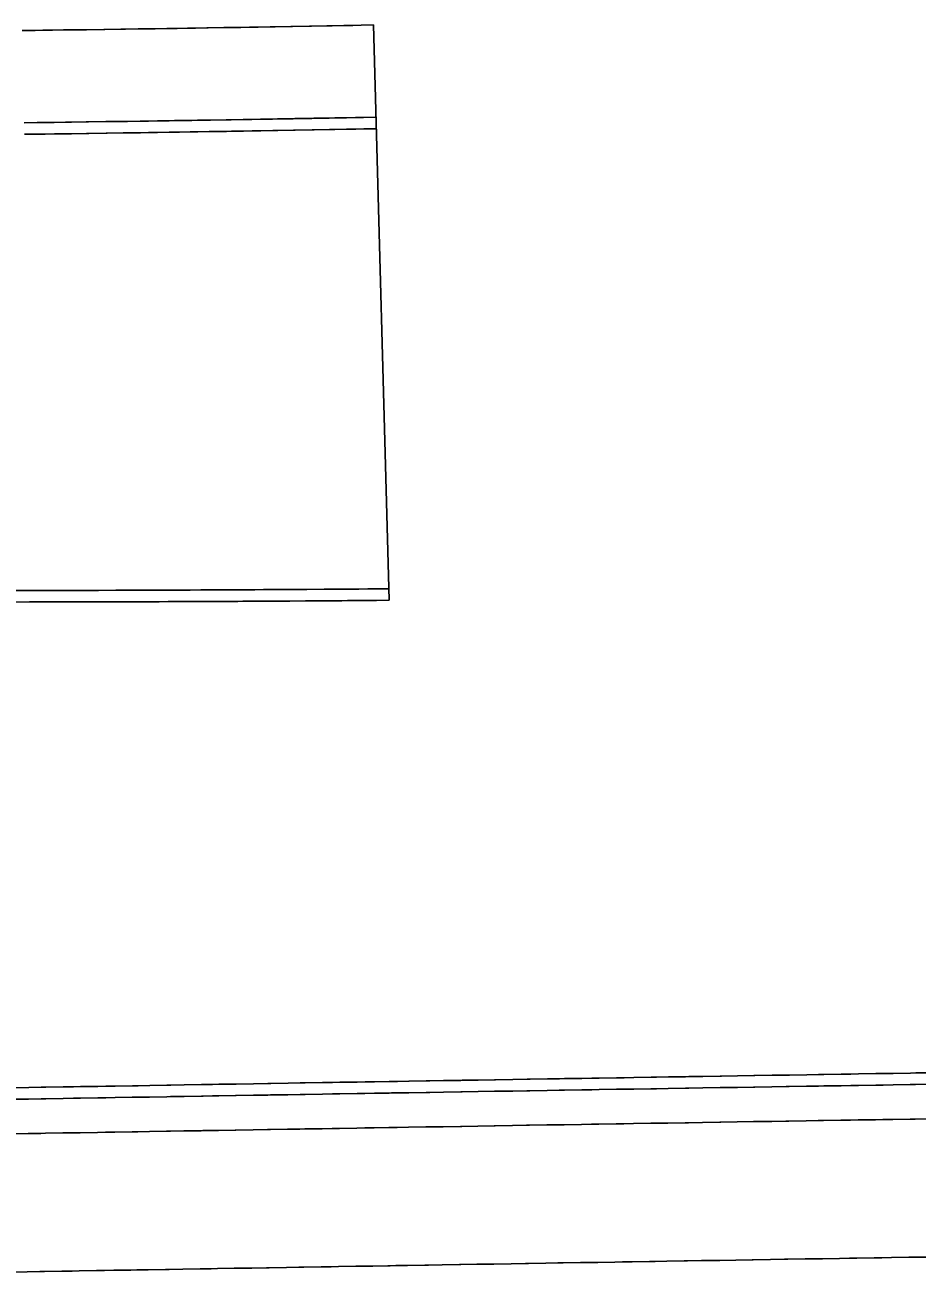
# Model space of a CAD drawing. Extents: x 2145147 to 2158018, y 137519 to 148068.
# Drawn here: x 2155165.2 to 2155216.8, y 142979.7 to 143051.9 of the extents above; entities that cross this region are included whole.
import ezdxf

# ---------------------------------------------------------------- set-up
doc = ezdxf.new("R2010")
doc.units = 0
doc.layers.add('PR_Phasing_Pavement_1', color=7, linetype='Continuous')

msp = doc.modelspace()

# ---------------------------------------------------------------- linework, layer by layer
at = {"layer": 'PR_Phasing_Pavement_1'}
msp.add_line((2155186.25, 143018.607), (2155185.345, 143051.915), dxfattribs=at)
for points in [[(2155185.345, 143051.915), (2155184.62, 143051.901), (2155184.148, 143051.892), (2155183.627, 143051.882), (2155182.952, 143051.87), (2155182.633, 143051.864), (2155181.755, 143051.848), (2155181.64, 143051.846), (2155180.647, 143051.828), (2155180.558, 143051.826), (2155179.653, 143051.81), (2155179.361, 143051.805), (2155178.66, 143051.793), (2155178.164, 143051.785), (2155177.666, 143051.776), (2155176.967, 143051.765), (2155176.673, 143051.76), (2155175.77, 143051.745), (2155175.68, 143051.744), (2155175.024, 143051.733), (2155174.686, 143051.728), (2155174.574, 143051.726), (2155173.963, 143051.717), (2155173.693, 143051.713), (2155173.377, 143051.708), (2155172.699, 143051.698), (2155172.18, 143051.69), (2155171.706, 143051.683), (2155170.983, 143051.673), (2155170.713, 143051.669), (2155169.786, 143051.656), (2155169.719, 143051.655), (2155168.726, 143051.641), (2155168.589, 143051.639), (2155167.732, 143051.628), (2155167.392, 143051.623), (2155166.739, 143051.615), (2155166.195, 143051.608), (2155165.746, 143051.602), (2155164.999, 143051.593)], [(2155185.49, 143046.577), (2155184.764, 143046.563), (2155184.291, 143046.554), (2155183.768, 143046.544), (2155183.092, 143046.532), (2155182.773, 143046.526), (2155181.893, 143046.509), (2155181.778, 143046.507), (2155180.783, 143046.49), (2155180.694, 143046.488), (2155179.787, 143046.472), (2155179.495, 143046.467), (2155178.792, 143046.455), (2155178.296, 143046.446), (2155177.797, 143046.438), (2155177.097, 143046.426), (2155176.802, 143046.422), (2155175.897, 143046.407), (2155175.806, 143046.405), (2155175.15, 143046.395), (2155174.811, 143046.39), (2155174.698, 143046.388), (2155174.086, 143046.378), (2155173.816, 143046.374), (2155173.499, 143046.369), (2155172.821, 143046.359), (2155172.3, 143046.351), (2155171.825, 143046.344), (2155171.101, 143046.334), (2155170.83, 143046.33), (2155169.902, 143046.317), (2155169.835, 143046.316), (2155168.84, 143046.302), (2155168.703, 143046.3), (2155167.844, 143046.289), (2155167.504, 143046.284), (2155166.849, 143046.276), (2155166.304, 143046.269), (2155165.854, 143046.263), (2155165.105, 143046.254)], [(2155185.508, 143045.91), (2155184.782, 143045.896), (2155184.309, 143045.887), (2155183.786, 143045.877), (2155183.11, 143045.864), (2155182.791, 143045.858), (2155181.91, 143045.842), (2155181.795, 143045.84), (2155180.8, 143045.822), (2155180.711, 143045.82), (2155179.804, 143045.805), (2155179.511, 143045.799), (2155178.809, 143045.787), (2155178.312, 143045.779), (2155177.813, 143045.771), (2155177.113, 143045.759), (2155176.818, 143045.754), (2155175.913, 143045.739), (2155175.822, 143045.738), (2155175.165, 143045.727), (2155174.827, 143045.722), (2155174.714, 143045.72), (2155174.102, 143045.711), (2155173.831, 143045.707), (2155173.515, 143045.702), (2155172.836, 143045.692), (2155172.315, 143045.684), (2155171.84, 143045.677), (2155171.116, 143045.666), (2155170.845, 143045.662), (2155169.916, 143045.649), (2155169.849, 143045.648), (2155168.854, 143045.635), (2155168.717, 143045.633), (2155167.858, 143045.621), (2155167.518, 143045.617), (2155166.863, 143045.608), (2155166.318, 143045.601), (2155165.867, 143045.596), (2155165.119, 143045.586)], [(2155186.232, 143019.275), (2155185.498, 143019.269), (2155185.021, 143019.265), (2155184.493, 143019.261), (2155183.81, 143019.256), (2155183.488, 143019.253), (2155182.599, 143019.247), (2155182.483, 143019.246), (2155181.478, 143019.239), (2155181.388, 143019.239), (2155180.473, 143019.233), (2155180.177, 143019.231), (2155179.468, 143019.226), (2155178.966, 143019.224), (2155178.463, 143019.221), (2155177.755, 143019.217), (2155177.458, 143019.215), (2155176.544, 143019.211), (2155176.453, 143019.21), (2155175.789, 143019.207), (2155175.448, 143019.205), (2155175.334, 143019.205), (2155174.716, 143019.202), (2155174.443, 143019.201), (2155174.123, 143019.2), (2155173.438, 143019.197), (2155172.912, 143019.195), (2155172.433, 143019.193), (2155171.701, 143019.191), (2155171.428, 143019.19), (2155170.49, 143019.187), (2155170.423, 143019.187), (2155169.418, 143019.184), (2155169.279, 143019.184), (2155168.413, 143019.182), (2155168.069, 143019.181), (2155167.408, 143019.18), (2155166.858, 143019.179), (2155166.403, 143019.178), (2155165.647, 143019.177), (2155165.398, 143019.177), (2155164.436, 143019.176)], [(2155186.25, 143018.607), (2155185.516, 143018.601), (2155185.039, 143018.597), (2155184.511, 143018.593), (2155183.827, 143018.588), (2155183.505, 143018.586), (2155182.616, 143018.579), (2155182.5, 143018.579), (2155181.495, 143018.572), (2155181.405, 143018.571), (2155180.489, 143018.565), (2155180.194, 143018.563), (2155179.484, 143018.559), (2155178.983, 143018.556), (2155178.479, 143018.553), (2155177.772, 143018.549), (2155177.474, 143018.548), (2155176.56, 143018.543), (2155176.468, 143018.543), (2155175.805, 143018.539), (2155175.463, 143018.538), (2155175.349, 143018.537), (2155174.731, 143018.535), (2155174.458, 143018.533), (2155174.138, 143018.532), (2155173.453, 143018.529), (2155172.927, 143018.527), (2155172.447, 143018.526), (2155171.716, 143018.523), (2155171.442, 143018.522), (2155170.505, 143018.52), (2155170.437, 143018.519), (2155169.432, 143018.517), (2155169.294, 143018.516), (2155168.427, 143018.514), (2155168.083, 143018.514), (2155167.421, 143018.512), (2155166.871, 143018.512), (2155166.416, 143018.511), (2155165.66, 143018.51), (2155165.411, 143018.51), (2155164.449, 143018.509)], [(2155164.368, 142990.387), (2155165.369, 142990.404), (2155166.091, 142990.416), (2155166.37, 142990.42), (2155167.372, 142990.437), (2155167.967, 142990.447), (2155168.373, 142990.454), (2155169.374, 142990.471), (2155169.843, 142990.479), (2155170.375, 142990.488), (2155171.377, 142990.504), (2155171.719, 142990.51), (2155172.378, 142990.521), (2155173.379, 142990.538), (2155173.595, 142990.541), (2155174.381, 142990.554), (2155175.382, 142990.571), (2155175.471, 142990.572), (2155176.022, 142990.582), (2155176.383, 142990.588), (2155177.347, 142990.604), (2155177.385, 142990.604), (2155178.386, 142990.621), (2155179.223, 142990.635), (2155179.387, 142990.637), (2155180.389, 142990.654), (2155181.099, 142990.666), (2155181.39, 142990.671), (2155182.391, 142990.687), (2155182.975, 142990.697), (2155183.393, 142990.704), (2155184.394, 142990.72), (2155184.851, 142990.728), (2155185.395, 142990.737), (2155186.248, 142990.751), (2155186.397, 142990.753), (2155186.727, 142990.758), (2155187.383, 142990.769), (2155187.398, 142990.769), (2155188.399, 142990.786), (2155188.603, 142990.789), (2155189.401, 142990.802), (2155190.402, 142990.819), (2155190.479, 142990.82), (2155191.403, 142990.835), (2155192.355, 142990.851), (2155192.405, 142990.851), (2155193.406, 142990.868), (2155194.231, 142990.881), (2155194.407, 142990.884), (2155195.409, 142990.9), (2155196.107, 142990.912), (2155196.41, 142990.917), (2155197.411, 142990.933), (2155197.984, 142990.942), (2155198.413, 142990.949), (2155199.414, 142990.965), (2155199.86, 142990.973), (2155200.415, 142990.982), (2155201.417, 142990.998), (2155201.736, 142991.003), (2155202.418, 142991.014), (2155203.419, 142991.03), (2155203.612, 142991.033), (2155204.421, 142991.046), (2155205.422, 142991.063), (2155205.488, 142991.064), (2155206.423, 142991.079), (2155207.364, 142991.094), (2155207.425, 142991.095), (2155208.426, 142991.111), (2155209.24, 142991.124), (2155209.427, 142991.127), (2155210.429, 142991.143), (2155211.116, 142991.154), (2155211.43, 142991.159), (2155212.431, 142991.175), (2155212.992, 142991.184), (2155213.433, 142991.191), (2155214.434, 142991.207), (2155214.868, 142991.214), (2155215.436, 142991.223), (2155216.437, 142991.239), (2155216.744, 142991.244), (2155217.438, 142991.255)], [(2155164.362, 142989.72), (2155165.364, 142989.737), (2155166.086, 142989.749), (2155166.365, 142989.754), (2155167.366, 142989.771), (2155167.962, 142989.781), (2155168.368, 142989.787), (2155169.369, 142989.804), (2155169.838, 142989.812), (2155170.37, 142989.821), (2155171.372, 142989.838), (2155171.714, 142989.843), (2155172.373, 142989.854), (2155173.374, 142989.871), (2155173.59, 142989.875), (2155174.376, 142989.888), (2155175.377, 142989.904), (2155175.466, 142989.906), (2155176.016, 142989.915), (2155176.378, 142989.921), (2155177.342, 142989.937), (2155177.379, 142989.938), (2155178.381, 142989.954), (2155179.218, 142989.968), (2155179.382, 142989.971), (2155180.383, 142989.987), (2155181.094, 142989.999), (2155181.385, 142990.004), (2155182.386, 142990.02), (2155182.97, 142990.03), (2155183.387, 142990.037), (2155184.389, 142990.053), (2155184.846, 142990.061), (2155185.39, 142990.07), (2155186.242, 142990.084), (2155186.391, 142990.086), (2155186.722, 142990.092), (2155187.377, 142990.103), (2155187.393, 142990.103), (2155188.394, 142990.119), (2155188.598, 142990.123), (2155189.395, 142990.136), (2155190.397, 142990.152), (2155190.474, 142990.153), (2155191.398, 142990.168), (2155192.35, 142990.184), (2155192.399, 142990.185), (2155193.401, 142990.201), (2155194.226, 142990.215), (2155194.402, 142990.217), (2155195.403, 142990.234), (2155196.102, 142990.245), (2155196.404, 142990.25), (2155197.406, 142990.266), (2155197.978, 142990.276), (2155198.407, 142990.283), (2155199.408, 142990.299), (2155199.854, 142990.306), (2155200.41, 142990.315), (2155201.411, 142990.331), (2155201.73, 142990.336), (2155202.412, 142990.347), (2155203.414, 142990.364), (2155203.606, 142990.367), (2155204.415, 142990.38), (2155205.416, 142990.396), (2155205.482, 142990.397), (2155206.418, 142990.412), (2155207.358, 142990.427), (2155207.419, 142990.428), (2155208.42, 142990.444), (2155209.234, 142990.457), (2155209.422, 142990.46), (2155210.423, 142990.476), (2155211.11, 142990.487), (2155211.424, 142990.492), (2155212.426, 142990.508), (2155212.986, 142990.517), (2155213.427, 142990.524), (2155214.428, 142990.54), (2155214.862, 142990.547), (2155215.43, 142990.556), (2155216.431, 142990.572), (2155216.738, 142990.577), (2155217.432, 142990.588)], [(2155164.347, 142987.72), (2155165.348, 142987.737), (2155166.071, 142987.749), (2155166.35, 142987.754), (2155167.351, 142987.771), (2155167.946, 142987.781), (2155168.352, 142987.787), (2155169.353, 142987.804), (2155169.822, 142987.812), (2155170.355, 142987.821), (2155171.356, 142987.838), (2155171.698, 142987.843), (2155172.357, 142987.854), (2155173.358, 142987.871), (2155173.574, 142987.875), (2155174.36, 142987.888), (2155175.361, 142987.904), (2155175.45, 142987.906), (2155176, 142987.915), (2155176.362, 142987.921), (2155177.326, 142987.937), (2155177.364, 142987.938), (2155178.365, 142987.954), (2155179.202, 142987.968), (2155179.366, 142987.971), (2155180.367, 142987.987), (2155181.078, 142987.999), (2155181.369, 142988.004), (2155182.37, 142988.021), (2155182.954, 142988.03), (2155183.371, 142988.037), (2155184.372, 142988.054), (2155184.83, 142988.061), (2155185.374, 142988.07), (2155186.226, 142988.084), (2155186.375, 142988.086), (2155186.706, 142988.092), (2155187.361, 142988.103), (2155187.376, 142988.103), (2155188.378, 142988.119), (2155188.582, 142988.123), (2155189.379, 142988.136), (2155190.38, 142988.152), (2155190.458, 142988.153), (2155191.381, 142988.169), (2155192.334, 142988.184), (2155192.383, 142988.185), (2155193.384, 142988.201), (2155194.209, 142988.215), (2155194.385, 142988.218), (2155195.387, 142988.234), (2155196.085, 142988.245), (2155196.388, 142988.25), (2155197.389, 142988.266), (2155197.961, 142988.276), (2155198.391, 142988.283), (2155199.392, 142988.299), (2155199.837, 142988.306), (2155200.393, 142988.315), (2155201.394, 142988.331), (2155201.713, 142988.336), (2155202.396, 142988.348), (2155203.397, 142988.364), (2155203.589, 142988.367), (2155204.398, 142988.38), (2155205.4, 142988.396), (2155205.465, 142988.397), (2155206.401, 142988.412), (2155207.341, 142988.427), (2155207.402, 142988.428), (2155208.403, 142988.444), (2155209.217, 142988.457), (2155209.405, 142988.46), (2155210.406, 142988.476), (2155211.093, 142988.487), (2155211.407, 142988.492), (2155212.409, 142988.508), (2155212.969, 142988.517), (2155213.41, 142988.524), (2155214.411, 142988.54), (2155214.845, 142988.547), (2155215.413, 142988.556), (2155216.414, 142988.572), (2155216.721, 142988.577), (2155217.415, 142988.588)], [(2155164.285, 142979.72), (2155165.286, 142979.737), (2155166.009, 142979.749), (2155166.288, 142979.754), (2155167.289, 142979.771), (2155167.884, 142979.781), (2155168.29, 142979.788), (2155169.291, 142979.804), (2155169.76, 142979.812), (2155170.292, 142979.821), (2155171.293, 142979.838), (2155171.635, 142979.844), (2155172.294, 142979.855), (2155173.295, 142979.871), (2155173.511, 142979.875), (2155174.297, 142979.888), (2155175.298, 142979.905), (2155175.387, 142979.906), (2155175.937, 142979.915), (2155176.299, 142979.921), (2155177.262, 142979.937), (2155177.3, 142979.938), (2155178.301, 142979.955), (2155179.138, 142979.968), (2155179.302, 142979.971), (2155180.303, 142979.988), (2155181.014, 142979.999), (2155181.305, 142980.004), (2155182.306, 142980.021), (2155182.889, 142980.03), (2155183.307, 142980.037), (2155184.308, 142980.054), (2155184.765, 142980.061), (2155185.309, 142980.07), (2155186.161, 142980.084), (2155186.31, 142980.087), (2155186.641, 142980.092), (2155187.296, 142980.103), (2155187.311, 142980.103), (2155188.313, 142980.12), (2155188.517, 142980.123), (2155189.314, 142980.136), (2155190.315, 142980.152), (2155190.392, 142980.154), (2155191.316, 142980.169), (2155192.268, 142980.184), (2155192.317, 142980.185), (2155193.318, 142980.201), (2155194.144, 142980.215), (2155194.319, 142980.218), (2155195.321, 142980.234), (2155196.019, 142980.245), (2155196.322, 142980.25), (2155197.323, 142980.267), (2155197.895, 142980.276), (2155198.324, 142980.283), (2155199.325, 142980.299), (2155199.771, 142980.306), (2155200.326, 142980.315), (2155201.327, 142980.332), (2155201.646, 142980.337), (2155202.329, 142980.348), (2155203.33, 142980.364), (2155203.522, 142980.367), (2155204.331, 142980.38), (2155205.332, 142980.396), (2155205.398, 142980.397), (2155206.333, 142980.412), (2155207.273, 142980.427), (2155207.334, 142980.428), (2155208.336, 142980.445), (2155209.149, 142980.458), (2155209.337, 142980.461), (2155210.338, 142980.477), (2155211.025, 142980.488), (2155211.339, 142980.493), (2155212.34, 142980.509), (2155212.901, 142980.518), (2155213.341, 142980.525), (2155214.343, 142980.541), (2155214.776, 142980.548), (2155215.344, 142980.557), (2155216.345, 142980.573), (2155216.652, 142980.577), (2155217.346, 142980.588)]]:
    msp.add_lwpolyline(points, dxfattribs=at)

doc.saveas('drawing.dxf')
